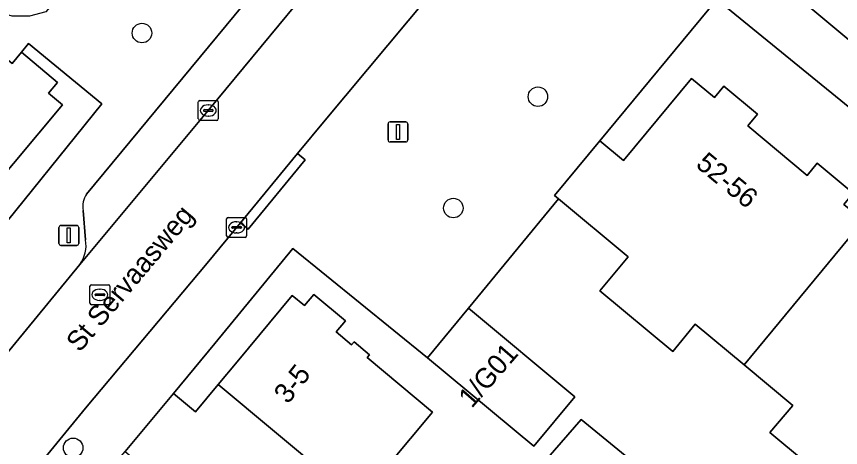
# Model space of a CAD drawing. Extents: x 162073 to 163043, y 381818 to 382561.
# Drawn here: x 162403.97 to 162445.3, y 381954.48 to 381976.09 of the extents above; entities that cross this region are included whole.
import ezdxf

# ---------------------------------------------------------------- set-up
doc = ezdxf.new("R2010")
doc.units = 0
for name, color, linetype in [('IMGEO_Boom', 7, 'Continuous'), ('IMGEO_Erf', 7, 'Continuous'), ('IMGEO_Kolk', 7, 'Continuous'), ('IMGEO_Lichtmast', 7, 'Continuous'), ('IMGEO_Muur', 7, 'Continuous'), ('IMGEO_Openbare_ruimte_label', 7, 'Continuous'), ('IMGEO_Pand', 7, 'Continuous'), ('IMGEO_Pand_nummerreeks', 7, 'Continuous'), ('IMGEO_Parkeervlak_open', 7, 'Continuous'), ('IMGEO_Rijbaan_lokaal_open', 7, 'Continuous'), ('IMGEO_Rioolput', 7, 'Continuous'), ('IMGEO_Voetpad_open', 7, 'Continuous')]:
    doc.layers.add(name, color=color, linetype=linetype)

msp = doc.modelspace()

# ---------------------------------------------------------------- linework, layer by layer
at = {"layer": 'IMGEO_Boom'}
for centre in [(162410.262, 381975.257), (162430.123, 381972.067), (162425.881, 381966.484), (162406.809, 381954.463)]:
    msp.add_circle(centre, 0.489, dxfattribs=at)
at = {"layer": 'IMGEO_Erf'}
for points in [[(162439.099, 381976.949), (162433.232, 381969.849), (162434.415, 381968.865), (162437.834, 381972.975), (162438.976, 381972.025), (162439.455, 381972.599), (162441.141, 381971.197), (162440.646, 381970.602), (162443.626, 381968.123), (162444.138, 381968.738), (162445.942, 381967.238), (162445.468, 381966.668), (162446.447, 381965.854), (162447.427, 381965.039), (162447.905, 381965.613), (162449.644, 381964.166), (162449.173, 381963.6), (162452.162, 381961.113), (162452.656, 381961.706), (162454.42, 381960.239), (162453.947, 381959.671), (162455.127, 381958.689), (162457.681, 381961.808)], [(162408.257, 381971.708), (162404.577, 381974.727), (162404.221, 381974.291), (162406.024, 381972.777), (162405.575, 381972.242), (162406.276, 381971.654), (162401.336, 381965.771), (162402.591, 381964.717)]]:
    msp.add_lwpolyline(points, close=True, dxfattribs=at)
for points in [[(162445.331, 381952.255), (162441.763, 381955.223), (162442.902, 381956.592), (162440.468, 381958.617), (162438.018, 381960.655), (162436.887, 381959.295), (162433.235, 381962.332), (162434.654, 381964.038), (162431.162, 381966.941), (162426.643, 381961.461), (162431.974, 381957.025), (162429.911, 381954.545), (162424.579, 381958.981), (162417.837, 381964.454), (162413.912, 381959.686), (162411.836, 381957.18), (162412.941, 381956.26), (162414.08, 381957.629), (162415.034, 381958.774), (162417.803, 381962.1), (162418.412, 381961.593), (162418.877, 381962.151), (162420.464, 381960.83), (162420.001, 381960.273), (162420.774, 381959.629), (162420.9, 381959.78), (162421.678, 381959.132), (162421.553, 381958.983), (162424.829, 381956.256), (162422.632, 381953.617)], [(162430.618, 381953.956), (162432.288, 381955.875), (162438, 381951.219)]]:
    msp.add_lwpolyline(points, dxfattribs=at)
at = {"layer": 'IMGEO_Kolk'}
for p, q in [((162413.089, 381970.949), (162413.089, 381971.801)), ((162413.164, 381971.875), (162414.016, 381971.875)), ((162413.577, 381971.655), (162413.602, 381971.655)), ((162414.09, 381971.801), (162414.09, 381970.949)), ((162413.348, 381971.369), (162413.348, 381971.381)), ((162413.786, 381971.332), (162413.388, 381971.332)), ((162413.391, 381971.418), (162413.789, 381971.418)), ((162413.6, 381971.095), (162413.575, 381971.095)), ((162413.832, 381971.381), (162413.832, 381971.369)), ((162414.016, 381970.875), (162413.164, 381970.875)), ((162414.509, 381965.088), (162414.509, 381965.94)), ((162414.584, 381966.014), (162415.436, 381966.014)), ((162414.997, 381965.794), (162415.022, 381965.794)), ((162415.51, 381965.94), (162415.51, 381965.088)), ((162414.768, 381965.508), (162414.768, 381965.52)), ((162415.206, 381965.471), (162414.808, 381965.471)), ((162414.811, 381965.557), (162415.209, 381965.557)), ((162415.252, 381965.52), (162415.252, 381965.508)), ((162415.436, 381965.014), (162414.584, 381965.014)), ((162415.02, 381965.234), (162414.995, 381965.234))]:
    msp.add_line(p, q, dxfattribs=at)
for points in [[(162413.089, 381970.949), (162413.089, 381971.801)], [(162413.164, 381971.875), (162414.016, 381971.875)], [(162414.09, 381971.801), (162414.09, 381970.949)], [(162414.016, 381970.875), (162413.164, 381970.875)], [(162414.509, 381965.088), (162414.509, 381965.94)], [(162414.584, 381966.014), (162415.436, 381966.014)], [(162415.51, 381965.94), (162415.51, 381965.088)], [(162415.436, 381965.014), (162414.584, 381965.014)]]:
    msp.add_lwpolyline(points, dxfattribs=at)
for centre, radius, start, end in [((162413.166, 381971.799), 0.0765, 91.552, 178.448), ((162413.166, 381971.799), 0.0765, 91.552, 178.448), ((162414.014, 381971.799), 0.0765, 1.552, 88.448), ((162414.014, 381971.799), 0.0765, 1.552, 88.448), ((162413.388, 381971.378), 0.0403, 85.8775, 175.7526), ((162413.385, 381971.368), 0.0366, 178.938, 274.7102), ((162413.789, 381971.375), 0.043, 264.8664, 352.4533), ((162413.793, 381971.38), 0.0386, 1.7309, 96.639), ((162413.166, 381970.951), 0.0765, 181.552, 268.448), ((162413.166, 381970.951), 0.0765, 181.552, 268.448), ((162414.014, 381970.951), 0.0765, 271.552, 358.448), ((162414.014, 381970.951), 0.0765, 271.552, 358.448), ((162414.586, 381965.938), 0.0765, 91.552, 178.448), ((162414.586, 381965.938), 0.0765, 91.552, 178.448), ((162415.434, 381965.938), 0.0765, 1.552, 88.448), ((162415.434, 381965.938), 0.0765, 1.552, 88.448), ((162414.808, 381965.517), 0.0403, 85.8775, 175.7526), ((162414.805, 381965.507), 0.0366, 178.938, 274.7102), ((162415.209, 381965.514), 0.043, 264.8664, 352.4533), ((162415.213, 381965.519), 0.0386, 1.7309, 96.639), ((162414.586, 381965.09), 0.0765, 181.552, 268.448), ((162414.586, 381965.09), 0.0765, 181.552, 268.448), ((162415.434, 381965.09), 0.0765, 271.552, 358.448), ((162415.434, 381965.09), 0.0765, 271.552, 358.448)]:
    msp.add_arc(centre, radius, start, end, dxfattribs=at)
for centre, major_axis, ratio, start_param, end_param in [((162413.576, 381971.375), (-0.387, 0.002), 0.722429, 4.712389, 7.853982), ((162413.601, 381971.375), (-0.39, 0.002), 0.717154, 1.570796, 4.712389), ((162414.996, 381965.514), (-0.387, 0.002), 0.722429, 4.712389, 7.853982), ((162415.021, 381965.514), (-0.39, 0.002), 0.717154, 1.570796, 4.712389)]:
    msp.add_ellipse(centre, major_axis=major_axis, ratio=ratio, start_param=start_param, end_param=end_param, dxfattribs=at)
at = {"layer": 'IMGEO_Lichtmast'}
for p, q in [((162422.606, 381969.899), (162422.606, 381970.699)), ((162422.606, 381970.699), (162422.606, 381969.899)), ((162422.706, 381970.799), (162423.496, 381970.799)), ((162423.496, 381970.799), (162422.706, 381970.799)), ((162423.596, 381970.699), (162423.596, 381969.899)), ((162423.596, 381969.899), (162423.596, 381970.699)), ((162423.496, 381969.799), (162422.706, 381969.799)), ((162422.706, 381969.799), (162423.496, 381969.799)), ((162406.098, 381964.71), (162406.098, 381965.51)), ((162406.098, 381965.51), (162406.098, 381964.71)), ((162406.198, 381965.61), (162406.988, 381965.61)), ((162406.988, 381965.61), (162406.198, 381965.61)), ((162407.088, 381965.51), (162407.088, 381964.71)), ((162407.088, 381964.71), (162407.088, 381965.51)), ((162406.988, 381964.61), (162406.198, 381964.61)), ((162406.198, 381964.61), (162406.988, 381964.61))]:
    msp.add_line(p, q, dxfattribs=at)
for points in [[(162423.026, 381970.674), (162423.176, 381970.674), (162423.176, 381969.924), (162423.026, 381969.924), (162423.026, 381970.674)], [(162406.518, 381965.485), (162406.668, 381965.485), (162406.668, 381964.735), (162406.518, 381964.735), (162406.518, 381965.485)]]:
    msp.add_lwpolyline(points, dxfattribs=at)
for centre, start, end in [((162422.706, 381970.699), 90, 180), ((162422.706, 381970.699), 90, 180), ((162423.496, 381970.699), 0, 90), ((162423.496, 381970.699), 360, 90), ((162422.706, 381969.899), 180, 270), ((162422.706, 381969.899), 180, 270), ((162423.496, 381969.899), 270, 0), ((162423.496, 381969.899), 270, 0), ((162406.198, 381965.51), 90, 180), ((162406.198, 381965.51), 90, 180), ((162406.988, 381965.51), 0, 90), ((162406.988, 381965.51), 360, 90), ((162406.198, 381964.71), 180, 270), ((162406.198, 381964.71), 180, 270), ((162406.988, 381964.71), 270, 0), ((162406.988, 381964.71), 270, 0)]:
    msp.add_arc(centre, 0.1, start, end, dxfattribs=at)
at = {"layer": 'IMGEO_Muur'}
msp.add_lwpolyline([(162426.643, 381961.461), (162431.162, 381966.941)], dxfattribs=at)
at = {"layer": 'IMGEO_Pand'}
for points in [[(162406.276, 381971.654), (162405.575, 381972.242), (162406.024, 381972.777), (162404.221, 381974.291), (162403.749, 381973.728), (162403.172, 381974.213), (162403.326, 381974.396), (162402.578, 381975.024), (162402.401, 381974.813), (162400.91, 381976.065), (162399.252, 381977.458), (162397.135, 381974.938), (162395.775, 381976.08), (162392.873, 381972.624), (162392.136, 381973.242), (162389.908, 381970.589), (162392.046, 381968.793), (162396.408, 381965.13), (162400.238, 381961.915), (162402.591, 381964.717), (162401.336, 381965.771)], [(162440.468, 381958.617), (162446.447, 381965.854), (162445.468, 381966.668), (162445.942, 381967.238), (162444.138, 381968.738), (162443.626, 381968.123), (162440.646, 381970.602), (162441.141, 381971.197), (162439.455, 381972.599), (162438.976, 381972.025), (162437.834, 381972.975), (162434.415, 381968.865), (162433.232, 381969.849), (162430.956, 381967.113), (162431.162, 381966.941), (162434.654, 381964.038), (162433.235, 381962.332), (162436.887, 381959.295), (162438.018, 381960.655)], [(162440.468, 381958.617), (162442.902, 381956.592), (162441.763, 381955.223), (162445.331, 381952.255), (162446.549, 381953.719), (162449.175, 381951.535), (162451.93, 381954.846), (162455.127, 381958.689), (162453.947, 381959.671), (162454.42, 381960.239), (162452.656, 381961.706), (162452.162, 381961.113), (162449.173, 381963.6), (162449.644, 381964.166), (162447.905, 381965.613), (162447.427, 381965.039), (162446.447, 381965.854)], [(162422.566, 381950.56), (162424.096, 381952.398), (162422.632, 381953.617), (162424.829, 381956.256), (162421.553, 381958.983), (162421.678, 381959.132), (162420.9, 381959.78), (162420.774, 381959.629), (162420.001, 381960.273), (162420.464, 381960.83), (162418.877, 381962.151), (162418.412, 381961.593), (162417.803, 381962.1), (162415.034, 381958.774), (162414.08, 381957.629)], [(162424.579, 381958.981), (162429.911, 381954.545), (162431.974, 381957.025), (162426.643, 381961.461)], [(162414.08, 381957.629), (162412.941, 381956.26), (162411.836, 381957.18), (162409.418, 381954.276), (162413.261, 381951.077), (162417.582, 381947.479), (162420.235, 381945.27), (162422.317, 381947.77), (162421.092, 381948.79), (162422.566, 381950.56)], [(162438, 381951.219), (162432.288, 381955.875), (162430.618, 381953.956), (162435.925, 381949.539), (162436.333, 381949.2)]]:
    msp.add_lwpolyline(points, close=True, dxfattribs=at)
at = {"layer": 'IMGEO_Parkeervlak_open'}
for points in [[(162407.148, 381963.645), (162413.587, 381971.374), (162424.221, 381984.234)], [(162420.598, 381983.037), (162407.479, 381967.183)], [(162407.316, 381966.358), (162407.434, 381964.89)]]:
    msp.add_lwpolyline(points, dxfattribs=at)
for centre, radius, start, end in [((162408.351, 381966.582), 1.059, 145.4235, 192.2239), ((162405.765, 381964.618), 1.691, 324.8672, 9.2579)]:
    msp.add_arc(centre, radius, start, end, dxfattribs=at)
at = {"layer": 'IMGEO_Rijbaan_lokaal_open'}
for points in [[(162436.537, 381982.4), (162440.82, 381979.014), (162441.112, 381978.783), (162450.335, 381971.078), (162458.638, 381964.23), (162459.847, 381963.233), (162462.198, 381961.281), (162464.587, 381959.297), (162467.73, 381963.075), (162466.711, 381963.919), (162462.125, 381967.796), (162450.399, 381977.405), (162439.335, 381986.485)], [(162424.221, 381984.234), (162413.587, 381971.374), (162407.148, 381963.645), (162402.318, 381957.789), (162401.933, 381957.329), (162399.257, 381954.127), (162388.966, 381941.779), (162392.723, 381938.618), (162393.889, 381940.041), (162397.903, 381944.865), (162402.116, 381949.983), (162407.426, 381956.453), (162413.532, 381963.724), (162415.2, 381965.746), (162418.067, 381969.22), (162419.449, 381970.895), (162428.884, 381982.183)]]:
    msp.add_lwpolyline(points, dxfattribs=at)
at = {"layer": 'IMGEO_Rioolput'}
for p, q in [((162407.652, 381961.709), (162407.652, 381962.561)), ((162407.727, 381962.635), (162408.579, 381962.635)), ((162408.14, 381962.415), (162408.165, 381962.415)), ((162408.653, 381962.561), (162408.653, 381961.709)), ((162407.911, 381962.129), (162407.911, 381962.141)), ((162408.349, 381962.092), (162407.951, 381962.092)), ((162407.954, 381962.178), (162408.352, 381962.178)), ((162408.395, 381962.141), (162408.395, 381962.129)), ((162408.579, 381961.635), (162407.727, 381961.635)), ((162408.163, 381961.855), (162408.138, 381961.855))]:
    msp.add_line(p, q, dxfattribs=at)
for points in [[(162407.652, 381961.709), (162407.652, 381962.561)], [(162407.727, 381962.635), (162408.579, 381962.635)], [(162408.653, 381962.561), (162408.653, 381961.709)], [(162408.579, 381961.635), (162407.727, 381961.635)]]:
    msp.add_lwpolyline(points, dxfattribs=at)
for centre, radius, start, end in [((162407.729, 381962.559), 0.0765, 91.552, 178.448), ((162407.729, 381962.559), 0.0765, 91.552, 178.448), ((162408.577, 381962.559), 0.0765, 1.552, 88.448), ((162408.577, 381962.559), 0.0765, 1.552, 88.448), ((162407.951, 381962.138), 0.0403, 85.8775, 175.7526), ((162407.948, 381962.128), 0.0366, 178.938, 274.7102), ((162408.352, 381962.135), 0.043, 264.8664, 352.4533), ((162408.356, 381962.14), 0.0386, 1.7309, 96.639), ((162407.729, 381961.711), 0.0765, 181.552, 268.448), ((162407.729, 381961.711), 0.0765, 181.552, 268.448), ((162408.577, 381961.711), 0.0765, 271.552, 358.448), ((162408.577, 381961.711), 0.0765, 271.552, 358.448)]:
    msp.add_arc(centre, radius, start, end, dxfattribs=at)
for centre, major_axis, ratio, start_param, end_param in [((162408.139, 381962.135), (-0.387, 0.002), 0.722429, 4.712389, 7.853982), ((162408.164, 381962.135), (-0.39, 0.002), 0.717154, 1.570796, 4.712389)]:
    msp.add_ellipse(centre, major_axis=major_axis, ratio=ratio, start_param=start_param, end_param=end_param, dxfattribs=at)
at = {"layer": 'IMGEO_Voetpad_open'}
for points in [[(162420.062, 381994.354), (162418.557, 381991.965), (162405.447, 381976.319), (162404.616, 381976.11), (162403.759, 381976.096), (162402.16, 381976.562), (162401.67, 381976.96), (162400.91, 381976.065), (162402.401, 381974.813), (162402.578, 381975.024), (162403.326, 381974.396), (162403.172, 381974.213), (162403.749, 381973.728), (162404.221, 381974.291), (162404.577, 381974.727), (162408.257, 381971.708), (162402.591, 381964.717), (162400.238, 381961.915), (162399.261, 381960.784), (162398.657, 381960.065), (162401.933, 381957.329), (162402.318, 381957.789), (162407.148, 381963.645)], [(162407.479, 381967.183), (162420.598, 381983.037)], [(162408.611, 381953.34), (162409.418, 381954.276), (162411.836, 381957.18), (162413.912, 381959.686), (162417.837, 381964.454), (162424.579, 381958.981), (162426.643, 381961.461), (162431.162, 381966.941), (162430.956, 381967.113), (162433.232, 381969.849), (162439.099, 381976.949), (162440.82, 381979.014), (162436.537, 381982.4)], [(162428.884, 381982.183), (162419.449, 381970.895), (162418.067, 381969.22), (162418.452, 381968.902), (162415.585, 381965.428), (162415.2, 381965.746), (162413.532, 381963.724), (162407.426, 381956.453), (162402.116, 381949.983), (162397.903, 381944.865), (162393.889, 381940.041), (162392.723, 381938.618), (162391.987, 381937.719)], [(162407.434, 381964.89), (162407.316, 381966.358)]]:
    msp.add_lwpolyline(points, dxfattribs=at)
for points in [[(162450.335, 381971.078), (162441.112, 381978.783), (162440.82, 381979.014), (162439.099, 381976.949), (162457.681, 381961.808), (162458.638, 381964.23)], [(162418.067, 381969.22), (162415.2, 381965.746), (162415.585, 381965.428), (162418.452, 381968.902)]]:
    msp.add_lwpolyline(points, close=True, dxfattribs=at)
for centre, radius, start, end in [((162408.351, 381966.582), 1.059, 145.4235, 192.2239), ((162405.765, 381964.618), 1.691, 324.8672, 9.2579)]:
    msp.add_arc(centre, radius, start, end, dxfattribs=at)

# ---------------------------------------------------------------- texts
at = {"layer": 'IMGEO_Openbare_ruimte_label'}
msp.add_text('St Servaasweg', height=1, rotation=49.989, dxfattribs=at).set_placement((162407.138, 381959.206))
at = {"layer": 'IMGEO_Pand_nummerreeks'}
for s, rotation, p in [('52-56', 320.4166, (162437.988, 381968.591)), ('1/G01', 48.9909, (162426.804, 381956.409)), ('3-5', 52.0458, (162417.587, 381956.614))]:
    msp.add_text(s, height=1, rotation=rotation, dxfattribs=at).set_placement(p)

doc.saveas('drawing.dxf')
